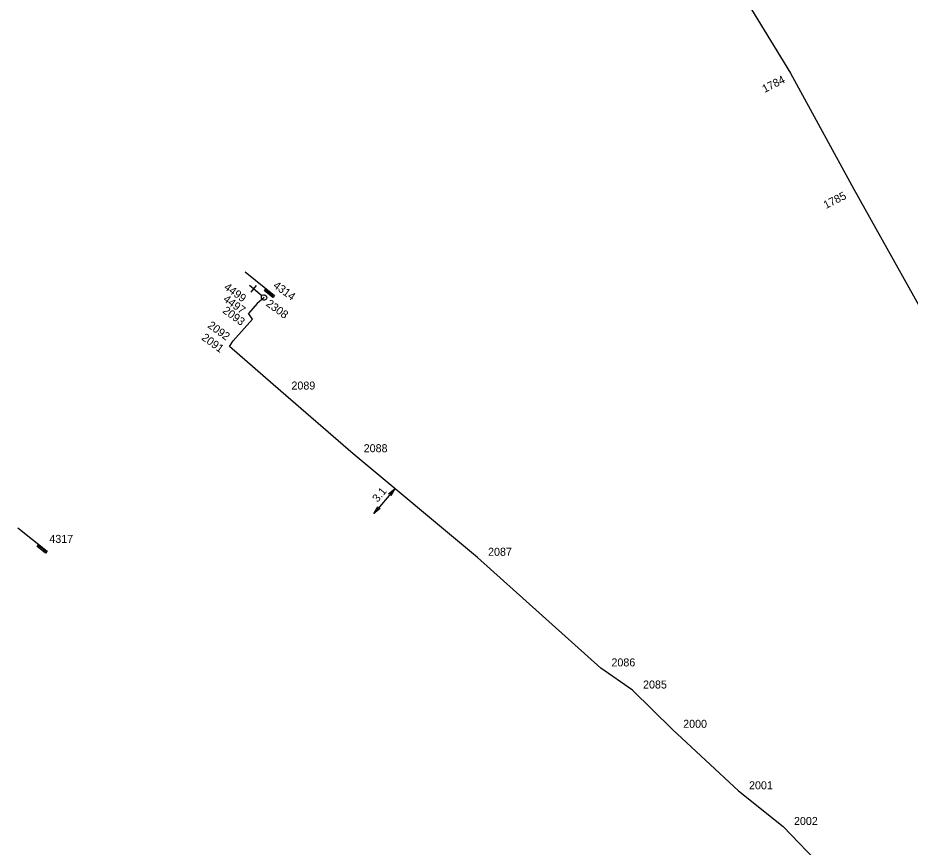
# Model space of a CAD drawing. Extents: x -535557 to -534097, y -1142175 to -1136716.
# Drawn here: x -534560.5 to -534476.9, y -1139559 to -1139481.4 of the extents above; entities that cross this region are included whole.
import ezdxf

# ---------------------------------------------------------------- set-up
doc = ezdxf.new("R2010")
doc.units = 0
doc.layers.add('Default', color=7, linetype='Continuous')
doc.layers.add('SS_SZDC', color=7, linetype='Continuous')

# ---------------------------------------------------------------- blocks, each defined once
blk = doc.blocks.new('POINT_DISPLAY')
at = {"layer": 'Default'}
blk.add_line((0, 0), (0, 0), dxfattribs=at)

msp = doc.modelspace()

# ---------------------------------------------------------------- linework, layer by layer
at = {"layer": 'SS_SZDC'}
for p, q in [((-534495.359, -1139474.67), (-534488.09, -1139486.549)), ((-534488.09, -1139486.549), (-534482.13, -1139497.409)), ((-534482.13, -1139497.409), (-534471.71, -1139516.12)), ((-534539.151, -1139505.176), (-534536.419, -1139507.365)), ((-534537.592, -1139507.4), (-534538.748, -1139506.444)), ((-534538.618, -1139507.071), (-534538.108, -1139506.455)), ((-534537.356, -1139506.935), (-534537.199, -1139506.739)), ((-534537.199, -1139506.739), (-534537.153, -1139506.841)), ((-534537.399, -1139507.559), (-534538.029, -1139508.129)), ((-534537.649, -1139507.548), (-534537.624, -1139507.439)), ((-534537.643, -1139507.618), (-534537.649, -1139507.548)), ((-534537.624, -1139507.439), (-534537.56, -1139507.362)), ((-534537.56, -1139507.362), (-534537.458, -1139507.316)), ((-534537.458, -1139507.316), (-534537.388, -1139507.31)), ((-534537.388, -1139507.31), (-534537.279, -1139507.335)), ((-534536.575, -1139507.56), (-534537.356, -1139506.935)), ((-534537.279, -1139507.335), (-534537.202, -1139507.399)), ((-534537.153, -1139506.841), (-534537.247, -1139506.958)), ((-534537.247, -1139506.958), (-534536.622, -1139507.458)), ((-534537.202, -1139507.399), (-534537.156, -1139507.501)), ((-534536.56, -1139507.38), (-534537.184, -1139506.88)), ((-534537.15, -1139507.571), (-534537.175, -1139507.68)), ((-534537.156, -1139507.501), (-534537.15, -1139507.571)), ((-534536.622, -1139507.458), (-534536.56, -1139507.38)), ((-534536.419, -1139507.365), (-534536.575, -1139507.56)), ((-534538.029, -1139508.129), (-534538.85, -1139509.059)), ((-534537.597, -1139507.72), (-534537.643, -1139507.618)), ((-534537.52, -1139507.784), (-534537.597, -1139507.72)), ((-534537.411, -1139507.809), (-534537.52, -1139507.784)), ((-534537.341, -1139507.803), (-534537.411, -1139507.809)), ((-534537.239, -1139507.757), (-534537.341, -1139507.803)), ((-534537.175, -1139507.68), (-534537.239, -1139507.757)), ((-534538.479, -1139509.61), (-534538.85, -1139509.059)), ((-534540.289, -1139511.639), (-534538.479, -1139509.61)), ((-534540.64, -1139512.159), (-534540.289, -1139511.639)), ((-534535.829, -1139516.34), (-534540.64, -1139512.159)), ((-534529.06, -1139522.209), (-534535.829, -1139516.34)), ((-534517.409, -1139531.909), (-534529.06, -1139522.209)), ((-534525.137, -1139525.475), (-534527.121, -1139527.803)), ((-534525.738, -1139525.949), (-534525.137, -1139525.475)), ((-534525.137, -1139525.475), (-534525.509, -1139526.144)), ((-534527.121, -1139527.803), (-534526.749, -1139527.135)), ((-534526.52, -1139527.329), (-534527.121, -1139527.803)), ((-534560.461, -1139529.136), (-534557.729, -1139531.325)), ((-534558.666, -1139530.895), (-534558.51, -1139530.7)), ((-534557.885, -1139531.52), (-534558.666, -1139530.895)), ((-534558.463, -1139530.801), (-534558.557, -1139530.918)), ((-534558.557, -1139530.918), (-534557.932, -1139531.418)), ((-534558.51, -1139530.7), (-534558.463, -1139530.801)), ((-534557.87, -1139531.34), (-534558.494, -1139530.84)), ((-534557.932, -1139531.418), (-534557.87, -1139531.34)), ((-534557.729, -1139531.325), (-534557.885, -1139531.52)), ((-534505.85, -1139542.27), (-534517.409, -1139531.909)), ((-534502.89, -1139544.34), (-534505.85, -1139542.27)), ((-534499.13, -1139548.02), (-534502.89, -1139544.34)), ((-534499.13, -1139548.02), (-534492.96, -1139553.78)), ((-534492.96, -1139553.78), (-534488.75, -1139557.12)), ((-534488.75, -1139557.12), (-534482.34, -1139563.809))]:
    msp.add_line(p, q, dxfattribs=at)

# ---------------------------------------------------------------- block references
for p in [(-534488.09, -1139486.549), (-534482.13, -1139497.409), (-534537.199, -1139506.739), (-534537.399, -1139507.559), (-534537.399, -1139507.559), (-534538.029, -1139508.129), (-534538.85, -1139509.059), (-534538.479, -1139509.61), (-534540.289, -1139511.639), (-534540.64, -1139512.159), (-534535.829, -1139516.34), (-534529.06, -1139522.209), (-534558.51, -1139530.7), (-534517.409, -1139531.909), (-534505.85, -1139542.27), (-534502.89, -1139544.34), (-534499.13, -1139548.02), (-534492.96, -1139553.78), (-534488.75, -1139557.12)]:
    msp.add_blockref('POINT_DISPLAY', p, dxfattribs=at)

# ---------------------------------------------------------------- texts
for s, rotation, p in [('1784', 27, (-534490.502, -1139488.416)), ('1785', 27, (-534484.758, -1139499.29)), ('4499', 324, (-534541.214, -1139506.738)), ('4314', 324, (-534536.606, -1139506.583)), ('4497', 324, (-534541.29, -1139507.859)), ('2308', 324, (-534537.272, -1139508.288)), ('2093', 324, (-534541.339, -1139508.935)), ('2092', 324, (-534542.742, -1139510.322)), ('2091', 324, (-534543.313, -1139511.464)), ('3.1', 49.55239, (-534526.762, -1139526.803))]:
    msp.add_text(s, height=0.75, rotation=rotation, dxfattribs=at).set_placement(p)
for s, p in [('2089', (-534534.829, -1139516.19)), ('2088', (-534528.06, -1139522.059)), ('4317', (-534557.51, -1139530.55)), ('2087', (-534516.409, -1139531.759)), ('2086', (-534504.85, -1139542.12)), ('2085', (-534501.89, -1139544.19)), ('2000', (-534498.13, -1139547.87)), ('2001', (-534491.96, -1139553.63)), ('2002', (-534487.75, -1139556.97))]:
    msp.add_text(s, height=0.75, dxfattribs=at).set_placement(p)

doc.saveas('drawing.dxf')
